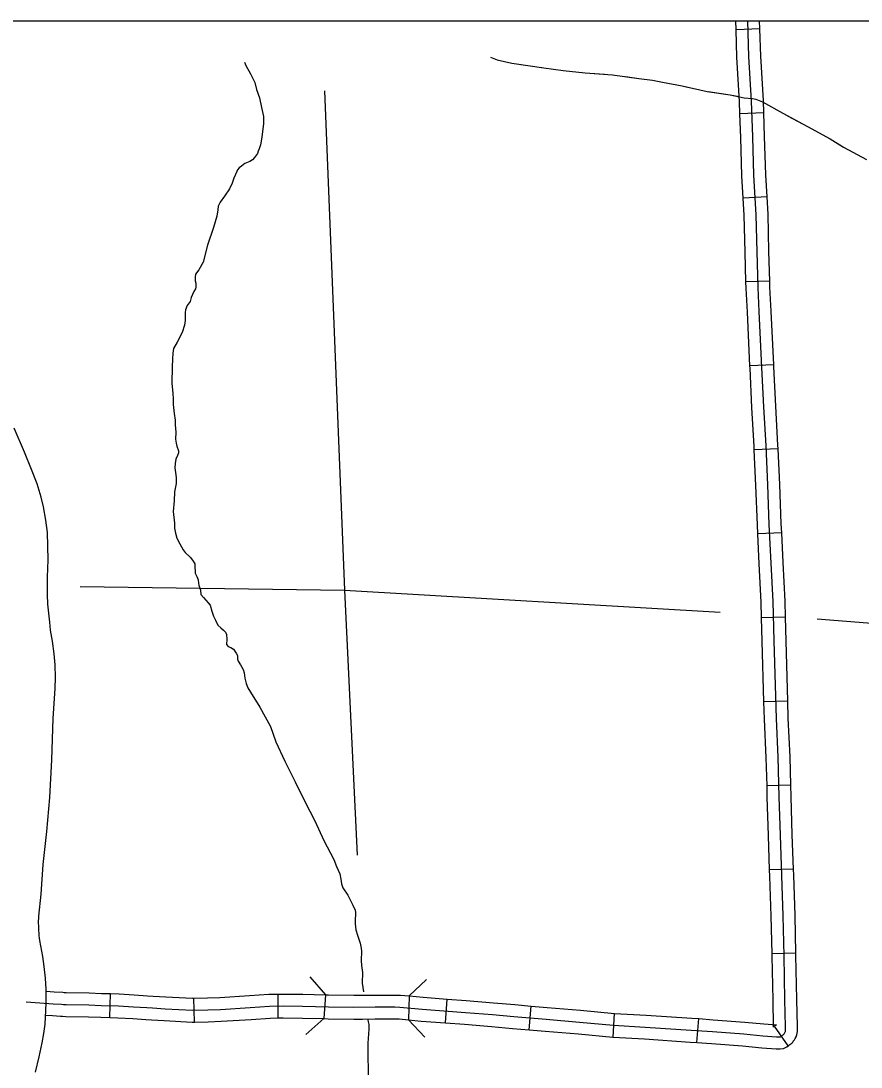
# Model space of a CAD drawing. Extents: x 1720274 to 1751788, y 372074 to 391887.
# Drawn here: x 1732931 to 1733764, y 380778 to 381816 of the extents above; entities that cross this region are included whole.
import ezdxf

# ---------------------------------------------------------------- set-up
doc = ezdxf.new("R2010")
doc.units = 0
for name, color, linetype in [('Level 10', 7, 'Continuous'), ('Level 32', 7, 'Continuous'), ('Level 35', 7, 'Continuous'), ('Level 38', 7, 'Continuous'), ('Level 43', 7, 'Continuous'), ('Level 5', 7, 'Continuous'), ('R_Draft', 7, 'Continuous')]:
    doc.layers.add(name, color=color, linetype=linetype)

msp = doc.modelspace()

# ---------------------------------------------------------------- linework, layer by layer
at = {"layer": 'Level 10'}
for points in [[(1732957.9, 381237.4), (1732957.4, 381247), (1732957.5, 381264.2), (1732958.2, 381281.4), (1732957.3, 381308.6), (1732955.9, 381320.7), (1732953.6, 381334), (1732951.3, 381343.6), (1732947.1, 381356.7), (1732941.5, 381371.2), (1732934.7, 381388.2), (1732924.3, 381412.2)], [(1732956, 380841.9), (1732956.1, 380843.8), (1732956.1, 380855.4), (1732955.4, 380866.3), (1732954.1, 380877.9), (1732952.8, 380887.9), (1732949.9, 380903.9), (1732949.6, 380906.2), (1732949.3, 380908.6), (1732949.1, 380911.1), (1732948.9, 380913.5), (1732948.7, 380915.9), (1732948.7, 380918.4), (1732948.6, 380920.8), (1732948.6, 380923.3), (1732948.7, 380925.7), (1732948.8, 380927.9), (1732951, 380949.7), (1732953.1, 380979.3), (1732956.8, 381011.8), (1732959.8, 381045.7), (1732961.6, 381082.9), (1732963.2, 381123.9), (1732965.2, 381153.7), (1732965.4, 381164.8), (1732965.1, 381177.3), (1732964.2, 381188), (1732962.3, 381200.7), (1732960.5, 381211.7), (1732959.7, 381219.6), (1732958.1, 381234.3), (1732957.9, 381237.4)], [(1732945.4, 380773.2), (1732949.2, 380788.3), (1732952, 380802.2), (1732953.7, 380811.3), (1732955, 380820.7), (1732955.8, 380834.4), (1732956, 380841.9)]]:
    msp.add_lwpolyline(points, dxfattribs=at)
at = {"layer": 'Level 32'}
for p, q in [((1733664, 381808.1), (1733640.3, 381807.3)), ((1733667.8, 381724.8), (1733644.1, 381724)), ((1733671.1, 381641.7), (1733647.4, 381640.3)), ((1733673.7, 381558), (1733650, 381557.3)), ((1733677.8, 381474.9), (1733654.1, 381473.8)), ((1733682.1, 381391.5), (1733658.4, 381390.5)), ((1733685.6, 381308.2), (1733661.9, 381307.1)), ((1733689.3, 381224.6), (1733665.6, 381224)), ((1733691.6, 381141.3), (1733667.9, 381140.6)), ((1733694.7, 381057.9), (1733671, 381057.2)), ((1733697.3, 380974.6), (1733673.6, 380973.8)), ((1733699.7, 380891.1), (1733676, 380890.5)), ((1733019.3, 380827.3), (1733020, 380851)), ((1733186.3, 380826.9), (1733186.1, 380850.6)), ((1733233.1, 380849.9), (1733231.6, 380826.2)), ((1733316, 380848.8), (1733315.4, 380825)), ((1733103.2, 380822.7), (1733102.7, 380846.4)), ((1733352, 380822), (1733353.8, 380845.6)), ((1733435, 380815.1), (1733437, 380838.7)), ((1733518.5, 380807.7), (1733519.7, 380831.4)), ((1733601.5, 380802.5), (1733603.3, 380826.2)), ((1733692.1, 380799.1), (1733678.6, 380818.6))]:
    msp.add_line(p, q, dxfattribs=at)
for points in [[(1732936.3, 380842.8), (1732949.7, 380842), (1732963.2, 380841), (1732971.4, 380840.6), (1732973.2, 380840.3), (1732975.9, 380840.3), (1732998.4, 380839.8), (1733010.8, 380839.4), (1733027.9, 380839), (1733042.7, 380838), (1733055.8, 380837.2), (1733061.5, 380836.8), (1733074, 380836), (1733101.1, 380834.6), (1733116.5, 380834.9), (1733129, 380835.4), (1733158.5, 380837.3), (1733177.6, 380838.6), (1733191.3, 380838.8), (1733210.4, 380838.6), (1733236, 380838), (1733261.2, 380837.6), (1733282.5, 380837.8), (1733301.9, 380837.8), (1733306.9, 380837.7), (1733329.1, 380835.6), (1733371.9, 380832.4), (1733398.9, 380830.2), (1733419.8, 380828.3), (1733452, 380825.6), (1733485, 380822.8), (1733518.9, 380819.6), (1733550.3, 380817.9), (1733595.7, 380814.8), (1733616.8, 380813.3), (1733647.9, 380811), (1733666.9, 380809), (1733680.4, 380808), (1733683.4, 380808.2), (1733684.3, 380808.3), (1733685, 380808.6), (1733685.6, 380809), (1733686.1, 380809.4), (1733686.5, 380809.8), (1733687.1, 380810.3), (1733687.6, 380810.8), (1733687.9, 380811.2), (1733688.3, 380811.8), (1733688.6, 380812.3), (1733689, 380813), (1733689.2, 380813.5), (1733689.3, 380814), (1733689.4, 380814.6), (1733689.5, 380818.3), (1733688.8, 380844.9), (1733687.9, 380888.6), (1733686.9, 380928.1), (1733685.6, 380968.1), (1733684.3, 381008.2), (1733683.2, 381046.4), (1733682, 381085.6), (1733680.3, 381123.9), (1733678, 381200.9), (1733677.1, 381240), (1733675, 381278.1), (1733673.3, 381316.6), (1733671.8, 381355.7), (1733670.1, 381394.6), (1733667.8, 381433.2), (1733666, 381472.2), (1733663.3, 381527.7), (1733662.1, 381551.6), (1733661.1, 381587.1), (1733660.2, 381623.8), (1733658, 381663), (1733656.8, 381701), (1733655.5, 381736.6), (1733653.1, 381780.7), (1733651.9, 381816.1)], [(1733640.3, 381807.3), (1733640, 381816.1)], [(1733664, 381808.1), (1733663.7, 381816.1)], [(1733644.1, 381724), (1733643.7, 381736.1), (1733641.2, 381780.2), (1733640.3, 381807.3)], [(1733667.8, 381724.8), (1733667.4, 381737.1), (1733664.9, 381781.2), (1733664, 381808.1)], [(1733647.4, 381640.3), (1733646.1, 381662.5), (1733645, 381700.6), (1733644.1, 381724)], [(1733671.1, 381641.7), (1733669.8, 381663.5), (1733668.6, 381701.4), (1733667.8, 381724.8)], [(1733650, 381557.3), (1733649.2, 381586.8), (1733648.4, 381623.3), (1733647.4, 381640.3)], [(1733673.7, 381558), (1733672.9, 381587.4), (1733672.1, 381624.3), (1733671.1, 381641.7)], [(1733654.1, 381473.8), (1733651.5, 381527.1), (1733650.2, 381551.1), (1733650, 381557.3)], [(1733677.8, 381474.9), (1733675.2, 381528.3), (1733673.9, 381552.1), (1733673.7, 381558)], [(1733658.4, 381390.5), (1733658.3, 381394), (1733656, 381432.6), (1733654.2, 381471.6), (1733654.1, 381473.8)], [(1733682.1, 381391.5), (1733681.9, 381395.2), (1733679.7, 381433.9), (1733677.9, 381472.8), (1733677.8, 381474.9)], [(1733661.9, 381307.1), (1733661.5, 381316.1), (1733660, 381355.2), (1733658.4, 381390.5)], [(1733685.6, 381308.2), (1733685.2, 381317.1), (1733683.7, 381356.1), (1733682.1, 381391.5)], [(1733665.6, 381224), (1733665.2, 381239.5), (1733663.2, 381277.5), (1733661.9, 381307.1)], [(1733689.3, 381224.6), (1733688.9, 381240.4), (1733686.9, 381278.7), (1733685.6, 381308.2)], [(1733667.9, 381140.6), (1733666.2, 381200.6), (1733665.6, 381224)], [(1733691.6, 381141.3), (1733689.9, 381201.2), (1733689.3, 381224.6)], [(1733671, 381057.2), (1733670.2, 381085.1), (1733668.4, 381123.4), (1733667.9, 381140.6)], [(1733694.7, 381057.9), (1733693.9, 381086), (1733692.1, 381124.3), (1733691.6, 381141.3)], [(1733673.6, 380973.8), (1733672.4, 381007.8), (1733671.3, 381046.1), (1733671, 381057.2)], [(1733697.3, 380974.6), (1733696.1, 381008.6), (1733695, 381046.7), (1733694.7, 381057.9)], [(1733676, 380890.5), (1733675.1, 380927.8), (1733673.8, 380967.7), (1733673.6, 380973.8)], [(1733699.7, 380891.1), (1733698.8, 380928.5), (1733697.5, 380968.5), (1733697.3, 380974.6)], [(1733677.6, 380817.9), (1733677.6, 380818.3), (1733677, 380844.7), (1733676, 380888.3), (1733676, 380890.5)], [(1733692.1, 380799.1), (1733692.5, 380799.4), (1733693.8, 380800.4), (1733694.6, 380801.1), (1733695.5, 380801.9), (1733696.5, 380803), (1733697.1, 380803.7), (1733698.2, 380805.1), (1733699, 380806.6), (1733699.9, 380808.3), (1733700.6, 380810.1), (1733701, 380811.9), (1733701.2, 380813.6), (1733701.3, 380818.3), (1733700.7, 380845.2), (1733699.7, 380888.9), (1733699.7, 380891.1)], [(1732956.1, 380853.4), (1732963.9, 380852.9), (1732972.5, 380852.4), (1732974, 380852.2), (1732976.1, 380852.1), (1732998.7, 380851.7), (1733011.1, 380851.3), (1733020, 380851)], [(1733020, 380851), (1733028.4, 380850.8), (1733043.5, 380849.9), (1733056.6, 380849), (1733062.3, 380848.6), (1733074.7, 380847.8), (1733101.3, 380846.4), (1733102.7, 380846.4)], [(1733102.7, 380846.4), (1733116.2, 380846.7), (1733128.3, 380847.2), (1733157.7, 380849.1), (1733177.1, 380850.5), (1733186.1, 380850.6)], [(1733186.1, 380850.6), (1733191.3, 380850.6), (1733210.6, 380850.5), (1733233.1, 380849.9)], [(1733233.1, 380849.9), (1733236.2, 380849.8), (1733261.2, 380849.5), (1733269.5, 380849.5)], [(1733269.5, 380849.5), (1733282.4, 380849.6), (1733302, 380849.6), (1733307.5, 380849.6), (1733316, 380848.8)], [(1733316, 380848.8), (1733330.1, 380847.4), (1733353.8, 380845.6)], [(1733353.8, 380845.6), (1733372.8, 380844.2), (1733399.9, 380842), (1733420.8, 380840.1), (1733437, 380838.7)], [(1733437, 380838.7), (1733453, 380837.4), (1733486.1, 380834.6), (1733519.8, 380831.4), (1733519.7, 380831.4)], [(1732955.5, 380829.7), (1732962.4, 380829.2), (1732970.3, 380828.8), (1732972.3, 380828.5), (1732975.7, 380828.4), (1732998.1, 380828), (1733010.4, 380827.6), (1733019.3, 380827.3)], [(1733019.3, 380827.3), (1733027.3, 380827.1), (1733042, 380826.2), (1733055, 380825.4), (1733060.7, 380825), (1733073.3, 380824.2), (1733100.9, 380822.7), (1733103.2, 380822.7)], [(1733103.2, 380822.7), (1733116.9, 380823), (1733129.6, 380823.6), (1733159.3, 380825.4), (1733178.1, 380826.8), (1733186.3, 380826.9)], [(1733186.3, 380826.9), (1733191.3, 380826.9), (1733210.2, 380826.8), (1733231.6, 380826.2)], [(1733231.6, 380826.2), (1733235.8, 380826.1), (1733261.2, 380825.8), (1733269.7, 380825.8)], [(1733519.7, 380831.4), (1733551, 380829.8), (1733596.6, 380826.7), (1733603.3, 380826.2)], [(1733603.3, 380826.2), (1733617.7, 380825.1), (1733648.9, 380822.8), (1733668, 380820.9), (1733680.5, 380819.9), (1733680.5, 380819.9), (1733678.6, 380818.6)], [(1733269.7, 380825.8), (1733282.5, 380825.9), (1733301.8, 380825.9), (1733306.2, 380825.9), (1733315.4, 380825)], [(1733315.4, 380825), (1733328.1, 380823.8), (1733352, 380822)], [(1733352, 380822), (1733371, 380820.6), (1733397.9, 380818.4), (1733418.7, 380816.5), (1733435, 380815.1)], [(1733435, 380815.1), (1733451, 380813.8), (1733484, 380811), (1733518, 380807.7), (1733518.5, 380807.7)], [(1733518.5, 380807.7), (1733549.6, 380806.1), (1733594.9, 380803), (1733601.5, 380802.5)], [(1733601.5, 380802.5), (1733615.9, 380801.5), (1733646.8, 380799.2), (1733665.9, 380797.2), (1733680.2, 380796.2), (1733684.2, 380796.4), (1733687.2, 380796.7), (1733690.7, 380798.1), (1733692.1, 380799.1)]]:
    msp.add_lwpolyline(points, dxfattribs=at)
at = {"layer": 'Level 35'}
for points in [[(1733152.7, 381775.3), (1733154, 381772), (1733158.6, 381763.6), (1733163, 381755), (1733164.6, 381748.2), (1733167.6, 381739.8), (1733169.8, 381730.3), (1733171.6, 381721.2), (1733171.8, 381714.4), (1733169.9, 381700.9), (1733168.8, 381693.2), (1733167.2, 381689.1), (1733166.5, 381686.8), (1733165.6, 381684.6), (1733162.8, 381680.5), (1733160.6, 381678.3), (1733158.1, 381676.5), (1733153.3, 381674.5), (1733149.7, 381672.1), (1733147.6, 381670.3), (1733146, 381668.3), (1733145.3, 381666.6), (1733142.3, 381660.2), (1733140.7, 381655.1), (1733137.8, 381649.4), (1733133, 381642.3), (1733128.6, 381636.3), (1733126.8, 381632.4), (1733126.2, 381628.8), (1733125.5, 381622.3), (1733122, 381611.2), (1733116.2, 381593.6), (1733111.8, 381576.6), (1733107.4, 381569.3), (1733104.3, 381564.7), (1733103.9, 381562), (1733103.9, 381559.8), (1733103.9, 381558.1), (1733104.5, 381555.9)], [(1733104.5, 381555.9), (1733104.5, 381551.9), (1733104.1, 381550.4), (1733102.7, 381547.7), (1733099.9, 381541.8), (1733099, 381537.6), (1733095.9, 381533.8), (1733094.3, 381529.4), (1733094.1, 381526.8), (1733094.1, 381523.9), (1733094.1, 381519), (1733093.2, 381514.2), (1733091, 381507.1), (1733086, 381497.5), (1733082.4, 381491), (1733081.6, 381486.6), (1733081.3, 381480.5), (1733081.1, 381472.8), (1733080.9, 381456.7), (1733081.6, 381446.3), (1733082, 381441.2), (1733082, 381435.7), (1733082.9, 381426.7), (1733084, 381420), (1733084.2, 381415.4), (1733084.6, 381408.1), (1733084.4, 381401.3), (1733084.9, 381397.3), (1733085.8, 381394.2), (1733087.3, 381389.6), (1733087.3, 381387.7), (1733086.4, 381384.8), (1733084.7, 381381.3), (1733084, 381377), (1733083.8, 381372.7), (1733084.4, 381368), (1733084.9, 381363), (1733084.9, 381360.3), (1733084.9, 381357.2), (1733083.5, 381348.8), (1733083.1, 381339.8), (1733082.2, 381329.4), (1733083.3, 381317.8), (1733083.3, 381312.9), (1733084.4, 381308), (1733085.8, 381303), (1733088.8, 381297.3), (1733091.9, 381291.3), (1733094.1, 381288.6), (1733099.4, 381283.8), (1733101.9, 381280.1), (1733103.4, 381277.4), (1733103.6, 381274.1), (1733103.8, 381269.9), (1733103.9, 381268.1), (1733105.4, 381265), (1733106.7, 381261.5), (1733107.1, 381258.4), (1733107.6, 381256.2), (1733109.2, 381251.4), (1733109.6, 381247), (1733112.2, 381244.1), (1733116.9, 381238.8), (1733118.6, 381236.6), (1733120.4, 381230.4), (1733122, 381225.4), (1733124.2, 381221.4), (1733126.2, 381216.5), (1733129.2, 381214.1), (1733131.9, 381211.7), (1733134.1, 381209.5), (1733135, 381207.5), (1733135.2, 381202.6), (1733134.8, 381197.3), (1733136.5, 381195.4), (1733139.2, 381194.3), (1733142, 381192.7), (1733144.7, 381188.8), (1733146, 381186.5), (1733146, 381183), (1733146.5, 381180.8), (1733148.7, 381177.3), (1733151.5, 381172.5), (1733152.4, 381169.4), (1733153.3, 381163.9), (1733154.4, 381158.6), (1733156.1, 381154.4), (1733158.8, 381150.2), (1733168.1, 381135.4), (1733178.7, 381116.2), (1733184, 381100.8), (1733192.8, 381081.8), (1733203, 381061.3), (1733212.5, 381041.7), (1733222.6, 381022.5), (1733231.6, 381002.9), (1733241.4, 380984.2), (1733244, 380977.1), (1733247.5, 380969.8), (1733248.4, 380964.5), (1733248.9, 380960.1)], [(1733248.9, 380960.1), (1733250.4, 380955.9), (1733255.3, 380948.7), (1733260.4, 380938.7), (1733262.5, 380933.9), (1733263, 380931.4), (1733263, 380929.3), (1733262.6, 380925), (1733262.5, 380920.4), (1733263.2, 380914.2), (1733264.8, 380909), (1733267.4, 380901.2), (1733268.5, 380896), (1733269, 380893.3), (1733268.5, 380884), (1733268.9, 380878.8), (1733269.8, 380871.9), (1733269.6, 380861.3), (1733270.7, 380852.7)], [(1733275.1, 380825.1), (1733275.6, 380823), (1733276, 380820.5), (1733276, 380815.9), (1733275.1, 380802), (1733275.4, 380762.3)]]:
    msp.add_lwpolyline(points, dxfattribs=at)
at = {"layer": 'Level 38'}
for points in [[(1733217.5, 380867.7), (1733233.1, 380849.9)], [(1733316, 380848.8), (1733333.2, 380865.1)], [(1733231.6, 380826.2), (1733213.8, 380810.6)], [(1733331.6, 380807.9), (1733315.3, 380825.1)]]:
    msp.add_lwpolyline(points, dxfattribs=at)
at = {"layer": 'Level 43'}
for points in [[(1733396.8, 381780.1), (1733403.3, 381777.4), (1733417.8, 381774.2), (1733449.8, 381769.5), (1733468.7, 381766.8), (1733490.8, 381764.6), (1733517.9, 381762.6), (1733543.9, 381759), (1733557.3, 381757.2), (1733567.4, 381755.4), (1733586.9, 381751.6), (1733611.8, 381746.2), (1733634.6, 381742.9), (1733648.5, 381739.9), (1733656.6, 381739.3), (1733659.9, 381738.4), (1733666.6, 381735.7), (1733686.6, 381724.5), (1733711.2, 381711.2), (1733733.6, 381699.1), (1733746.9, 381690.9), (1733769.8, 381678.6)], [(1733396.8, 381780.1), (1733403.3, 381777.4), (1733417.8, 381774.2), (1733427.1, 381772.9)], [(1733447.7, 381769.8), (1733449.8, 381769.5), (1733468.7, 381766.8), (1733490.8, 381764.6), (1733509.9, 381763.2)], [(1733530.6, 381760.8), (1733543.9, 381759), (1733557.3, 381757.2), (1733567.4, 381755.4), (1733586.9, 381751.6), (1733592.3, 381750.4)], [(1733612.7, 381746.1), (1733634.6, 381742.9), (1733643.4, 381741)], [(1733691.3, 381721.9), (1733711.2, 381711.2), (1733733.6, 381699.1), (1733746, 381691.5)]]:
    msp.add_lwpolyline(points, dxfattribs=at)
at = {"layer": 'Level 5'}
for points in [[(1733232.1, 381746.9), (1733252, 381251.3)], [(1732989.9, 381254.8), (1733252, 381251.3)], [(1733252, 381251.3), (1733624.7, 381229.5)], [(1733252, 381251.3), (1733264.4, 380988.4)], [(1733720.8, 381223), (1734107.6, 381192.2)]]:
    msp.add_lwpolyline(points, dxfattribs=at)
at = {"layer": 'R_Draft'}
msp.add_lwpolyline([(1729990.7, 381816.1), (1741847.6, 381816.1), (1741847.6, 374371.3), (1729990.7, 374371.3)], close=True, dxfattribs=at)

doc.saveas('drawing.dxf')
